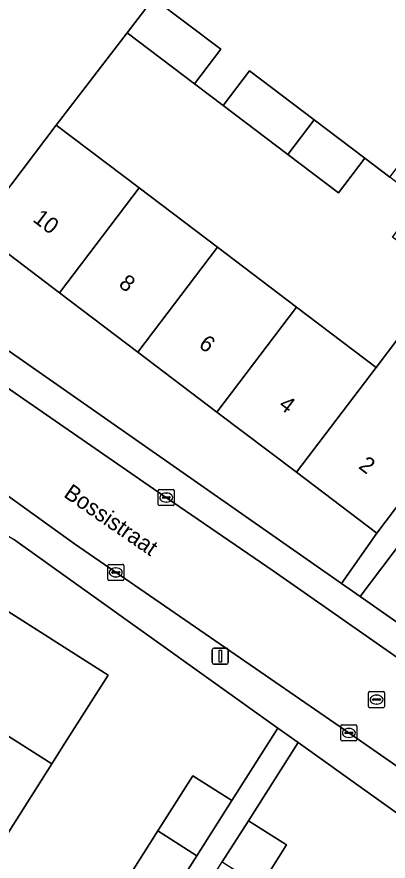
# Model space of a CAD drawing. Extents: x 159039 to 160102, y 381214 to 382524.
# Drawn here: x 159385.4 to 159408.4, y 381853.5 to 381905.9 of the extents above; entities that cross this region are included whole.
import ezdxf

# ---------------------------------------------------------------- set-up
doc = ezdxf.new("R2010")
doc.units = 0
for name, color, linetype in [('IMGEO_Erf', 7, 'Continuous'), ('IMGEO_Kolk', 7, 'Continuous'), ('IMGEO_Lichtmast', 7, 'Continuous'), ('IMGEO_Openbare_ruimte_label', 7, 'Continuous'), ('IMGEO_Pand', 7, 'Continuous'), ('IMGEO_Pand_nummerreeks', 7, 'Continuous'), ('IMGEO_Rijbaan_lokaal_open', 7, 'Continuous'), ('IMGEO_Rioolput', 7, 'Continuous'), ('IMGEO_Voetpad_open', 7, 'Continuous')]:
    doc.layers.add(name, color=color, linetype=linetype)

msp = doc.modelspace()

# ---------------------------------------------------------------- linework, layer by layer
at = {"layer": 'IMGEO_Erf'}
for points in [[(159410.381, 381894.502), (159408.494, 381895.945), (159406.937, 381897.136), (159405.309, 381894.986), (159402.168, 381897.364), (159398.158, 381900.401), (159397.31, 381901.043), (159396.388, 381901.741), (159392.211, 381904.905), (159387.802, 381899.18), (159392.944, 381895.283), (159397.8, 381891.602), (159402.707, 381887.883), (159407.644, 381884.141), (159409.816, 381887.007), (159414.786, 381883.24), (159418.603, 381888.278), (159416.68, 381889.734), (159414.96, 381887.462), (159411.911, 381889.769), (159408.661, 381892.23)], [(159397.775, 381881.376), (159392.868, 381885.096), (159388.012, 381888.776), (159383.125, 381892.481), (159380.139, 381888.468), (159405.497, 381870.741), (159407.682, 381873.867), (159402.711, 381877.635)]]:
    msp.add_lwpolyline(points, close=True, dxfattribs=at)
for points in [[(159431.918, 381887.434), (159435.669, 381892.445), (159439.535, 381897.61), (159431.763, 381903.413), (159430.297, 381901.474), (159432.525, 381899.791), (159430.115, 381896.602), (159427.807, 381893.548), (159425.579, 381895.231), (159422.797, 381891.455), (159425.025, 381889.772), (159422.615, 381886.583), (159420.307, 381883.529), (159418.079, 381885.212), (159415.42, 381881.503), (159417.658, 381879.807), (159415.227, 381876.6), (159412.937, 381873.578), (159410.699, 381875.274), (159406.652, 381869.933), (159422.295, 381858.998), (159426.351, 381856.153)], [(159383.019, 381837.9), (159385.438, 381836.365), (159387.859, 381840.179), (159385.439, 381841.715), (159387.462, 381844.903), (159389.634, 381848.324), (159392.053, 381846.789), (159394.509, 381850.657), (159392.089, 381852.193), (159394.112, 381855.38), (159396.284, 381858.802), (159398.703, 381857.267), (159401.551, 381861.756), (159385.148, 381873.477)], [(159383.895, 381869.579), (159391.026, 381865.053), (159388.347, 381860.832), (159387.536, 381859.554), (159384.21, 381854.314)], [(159421.342, 381847.712), (159416.367, 381851.168), (159402.805, 381860.86), (159399.731, 381856.015), (159402.098, 381854.512), (159400.474, 381851.954), (159398.342, 381848.595), (159396.283, 381845.35), (159393.916, 381846.853), (159391.581, 381843.065), (159393.948, 381841.563), (159391.796, 381838.171), (159389.757, 381834.959), (159387.39, 381836.462), (159385.062, 381832.633)]]:
    msp.add_lwpolyline(points, dxfattribs=at)
at = {"layer": 'IMGEO_Kolk'}
for p, q in [((159394.203, 381876.569), (159395.055, 381876.569)), ((159394.128, 381875.643), (159394.128, 381876.495)), ((159394.387, 381876.063), (159394.387, 381876.075)), ((159394.825, 381876.026), (159394.427, 381876.026)), ((159394.43, 381876.112), (159394.828, 381876.112)), ((159394.616, 381876.349), (159394.641, 381876.349)), ((159394.871, 381876.075), (159394.871, 381876.063)), ((159395.129, 381876.495), (159395.129, 381875.643)), ((159395.055, 381875.569), (159394.203, 381875.569)), ((159394.639, 381875.789), (159394.614, 381875.789)), ((159390.997, 381870.999), (159390.997, 381871.851)), ((159391.072, 381871.925), (159391.924, 381871.925)), ((159391.998, 381871.851), (159391.998, 381870.999)), ((159391.256, 381871.419), (159391.256, 381871.431)), ((159391.694, 381871.382), (159391.296, 381871.382)), ((159391.299, 381871.468), (159391.697, 381871.468)), ((159391.485, 381871.705), (159391.51, 381871.705)), ((159391.74, 381871.431), (159391.74, 381871.419)), ((159391.924, 381870.925), (159391.072, 381870.925)), ((159391.508, 381871.145), (159391.483, 381871.145)), ((159405.456, 381861.038), (159405.456, 381861.89)), ((159405.531, 381861.964), (159406.383, 381861.964)), ((159406.457, 381861.89), (159406.457, 381861.038)), ((159405.715, 381861.458), (159405.715, 381861.47)), ((159406.153, 381861.421), (159405.755, 381861.421)), ((159405.758, 381861.507), (159406.156, 381861.507)), ((159405.944, 381861.744), (159405.969, 381861.744)), ((159406.199, 381861.47), (159406.199, 381861.458)), ((159406.383, 381860.964), (159405.531, 381860.964)), ((159405.967, 381861.184), (159405.942, 381861.184))]:
    msp.add_line(p, q, dxfattribs=at)
for points in [[(159394.203, 381876.569), (159395.055, 381876.569)], [(159394.128, 381875.643), (159394.128, 381876.495)], [(159395.129, 381876.495), (159395.129, 381875.643)], [(159395.055, 381875.569), (159394.203, 381875.569)], [(159390.997, 381870.999), (159390.997, 381871.851)], [(159391.072, 381871.925), (159391.924, 381871.925)], [(159391.998, 381871.851), (159391.998, 381870.999)], [(159391.924, 381870.925), (159391.072, 381870.925)], [(159405.456, 381861.038), (159405.456, 381861.89)], [(159405.531, 381861.964), (159406.383, 381861.964)], [(159406.457, 381861.89), (159406.457, 381861.038)], [(159406.383, 381860.964), (159405.531, 381860.964)]]:
    msp.add_lwpolyline(points, dxfattribs=at)
for centre, radius, start, end in [((159394.205, 381876.493), 0.0765, 91.552, 178.448), ((159394.205, 381876.493), 0.0765, 91.552, 178.448), ((159395.053, 381876.493), 0.0765, 1.552, 88.448), ((159395.053, 381876.493), 0.0765, 1.552, 88.448), ((159394.427, 381876.072), 0.0403, 85.8775, 175.7526), ((159394.424, 381876.062), 0.0366, 178.938, 274.7102), ((159394.828, 381876.069), 0.043, 264.8664, 352.4533), ((159394.832, 381876.074), 0.0386, 1.7309, 96.639), ((159394.205, 381875.645), 0.0765, 181.552, 268.448), ((159394.205, 381875.645), 0.0765, 181.552, 268.448), ((159395.053, 381875.645), 0.0765, 271.552, 358.448), ((159395.053, 381875.645), 0.0765, 271.552, 358.448), ((159391.074, 381871.849), 0.0765, 91.552, 178.448), ((159391.074, 381871.849), 0.0765, 91.552, 178.448), ((159391.922, 381871.849), 0.0765, 1.552, 88.448), ((159391.922, 381871.849), 0.0765, 1.552, 88.448), ((159391.296, 381871.428), 0.0403, 85.8775, 175.7526), ((159391.293, 381871.418), 0.0366, 178.938, 274.7102), ((159391.697, 381871.425), 0.043, 264.8664, 352.4533), ((159391.701, 381871.43), 0.0386, 1.7309, 96.639), ((159391.074, 381871.001), 0.0765, 181.552, 268.448), ((159391.074, 381871.001), 0.0765, 181.552, 268.448), ((159391.922, 381871.001), 0.0765, 271.552, 358.448), ((159391.922, 381871.001), 0.0765, 271.552, 358.448), ((159405.533, 381861.888), 0.0765, 91.552, 178.448), ((159405.533, 381861.888), 0.0765, 91.552, 178.448), ((159406.381, 381861.888), 0.0765, 1.552, 88.448), ((159406.381, 381861.888), 0.0765, 1.552, 88.448), ((159405.755, 381861.467), 0.0403, 85.8775, 175.7526), ((159405.752, 381861.457), 0.0366, 178.938, 274.7102), ((159406.156, 381861.464), 0.043, 264.8664, 352.4533), ((159406.16, 381861.469), 0.0386, 1.7309, 96.639), ((159405.533, 381861.04), 0.0765, 181.552, 268.448), ((159405.533, 381861.04), 0.0765, 181.552, 268.448), ((159406.381, 381861.04), 0.0765, 271.552, 358.448), ((159406.381, 381861.04), 0.0765, 271.552, 358.448)]:
    msp.add_arc(centre, radius, start, end, dxfattribs=at)
for centre, major_axis, ratio, start_param, end_param in [((159394.615, 381876.069), (-0.387, 0.002), 0.722429, 4.712389, 7.853982), ((159394.64, 381876.069), (-0.39, 0.002), 0.717154, 1.570796, 4.712389), ((159391.484, 381871.425), (-0.387, 0.002), 0.722429, 4.712389, 7.853982), ((159391.509, 381871.425), (-0.39, 0.002), 0.717154, 1.570796, 4.712389), ((159405.943, 381861.464), (-0.387, 0.002), 0.722429, 4.712389, 7.853982), ((159405.968, 381861.464), (-0.39, 0.002), 0.717154, 1.570796, 4.712389)]:
    msp.add_ellipse(centre, major_axis=major_axis, ratio=ratio, start_param=start_param, end_param=end_param, dxfattribs=at)
at = {"layer": 'IMGEO_Lichtmast'}
for p, q in [((159397.484, 381865.83), (159397.484, 381866.63)), ((159397.484, 381866.63), (159397.484, 381865.83)), ((159397.584, 381866.73), (159398.374, 381866.73)), ((159398.374, 381866.73), (159397.584, 381866.73)), ((159398.474, 381866.63), (159398.474, 381865.83)), ((159398.474, 381865.83), (159398.474, 381866.63)), ((159398.374, 381865.73), (159397.584, 381865.73)), ((159397.584, 381865.73), (159398.374, 381865.73))]:
    msp.add_line(p, q, dxfattribs=at)
msp.add_lwpolyline([(159397.904, 381866.605), (159398.054, 381866.605), (159398.054, 381865.855), (159397.904, 381865.855), (159397.904, 381866.605)], dxfattribs=at)
for centre, start, end in [((159397.584, 381866.63), 90, 180), ((159397.584, 381866.63), 90, 180), ((159398.374, 381866.63), 0, 90), ((159398.374, 381866.63), 360, 90), ((159397.584, 381865.83), 180, 270), ((159397.584, 381865.83), 180, 270), ((159398.374, 381865.83), 270, 0), ((159398.374, 381865.83), 270, 0)]:
    msp.add_arc(centre, 0.1, start, end, dxfattribs=at)
at = {"layer": 'IMGEO_Pand'}
for points in [[(159393.839, 381907.055), (159392.211, 381904.905), (159396.388, 381901.741), (159398.017, 381903.891)], [(159399.787, 381902.551), (159398.158, 381900.401), (159402.168, 381897.364), (159403.798, 381899.514)], [(159392.944, 381895.283), (159387.802, 381899.18), (159386.454, 381897.402), (159383.434, 381893.418), (159382.87, 381892.674), (159383.125, 381892.481), (159388.012, 381888.776)], [(159403.798, 381899.514), (159402.168, 381897.364), (159405.309, 381894.986), (159406.937, 381897.136)], [(159392.944, 381895.283), (159388.012, 381888.776), (159392.868, 381885.096), (159397.8, 381891.602)], [(159392.868, 381885.096), (159397.775, 381881.376), (159402.707, 381887.883), (159397.8, 381891.602)], [(159407.644, 381884.141), (159402.707, 381887.883), (159397.775, 381881.376), (159402.711, 381877.635)], [(159412.614, 381880.374), (159414.786, 381883.24), (159409.816, 381887.007), (159407.644, 381884.141), (159402.711, 381877.635), (159407.682, 381873.867), (159410.703, 381877.852)], [(159387.536, 381859.554), (159388.347, 381860.832), (159391.026, 381865.053), (159383.895, 381869.579), (159380.405, 381864.08)], [(159377.079, 381858.84), (159384.21, 381854.314), (159387.536, 381859.554), (159380.405, 381864.08)], [(159394.112, 381855.38), (159396.532, 381853.845), (159398.703, 381857.267), (159396.284, 381858.802)], [(159402.098, 381854.512), (159399.731, 381856.015), (159398.107, 381853.456), (159400.474, 381851.954)], [(159394.112, 381855.38), (159392.089, 381852.193), (159394.509, 381850.657), (159396.532, 381853.845)]]:
    msp.add_lwpolyline(points, close=True, dxfattribs=at)
at = {"layer": 'IMGEO_Rijbaan_lokaal_open'}
for points in [[(159386.739, 381909.319), (159384.249, 381905.832), (159381.779, 381902.594), (159378.049, 381897.703), (159378.01, 381897.652), (159379.14, 381896.769), (159382.253, 381894.34), (159383.434, 381893.418), (159386.454, 381897.402), (159387.802, 381899.18), (159392.211, 381904.905), (159393.839, 381907.055), (159398.017, 381903.891), (159396.388, 381901.741), (159397.31, 381901.043), (159398.158, 381900.401), (159399.787, 381902.551), (159403.798, 381899.514), (159406.937, 381897.136), (159408.494, 381895.945), (159409.513, 381897.277), (159411.246, 381899.575), (159415.625, 381905.419), (159416.108, 381906.061)], [(159351.831, 381901.396), (159354.473, 381898.459), (159356.724, 381896.513), (159360.469, 381893.231), (159361.778, 381891.943), (159362.316, 381891.65), (159376.136, 381882.142), (159377.184, 381881.424), (159383.005, 381877.455), (159388.94, 381873.188), (159397.966, 381866.975), (159406.023, 381861.421), (159413.89, 381855.955), (159417.059, 381853.43), (159421.598, 381850.302)], [(159424.695, 381854.911), (159420.402, 381857.938), (159418.724, 381859.338), (159409.164, 381865.996), (159401.266, 381871.522), (159394.639, 381876.061), (159382.491, 381884.442), (159378.766, 381887.027), (159378.123, 381887.473), (159374.914, 381889.793), (159372.607, 381891.419)]]:
    msp.add_lwpolyline(points, dxfattribs=at)
at = {"layer": 'IMGEO_Rioolput'}
for p, q in [((159407.248, 381864.031), (159408.1, 381864.031)), ((159407.173, 381863.105), (159407.173, 381863.957)), ((159407.432, 381863.525), (159407.432, 381863.537)), ((159407.87, 381863.488), (159407.472, 381863.488)), ((159407.475, 381863.574), (159407.873, 381863.574)), ((159407.661, 381863.811), (159407.686, 381863.811)), ((159407.916, 381863.537), (159407.916, 381863.525)), ((159408.174, 381863.957), (159408.174, 381863.105)), ((159408.1, 381863.031), (159407.248, 381863.031)), ((159407.684, 381863.251), (159407.659, 381863.251))]:
    msp.add_line(p, q, dxfattribs=at)
for points in [[(159407.248, 381864.031), (159408.1, 381864.031)], [(159407.173, 381863.105), (159407.173, 381863.957)], [(159408.174, 381863.957), (159408.174, 381863.105)], [(159408.1, 381863.031), (159407.248, 381863.031)]]:
    msp.add_lwpolyline(points, dxfattribs=at)
for centre, radius, start, end in [((159407.25, 381863.955), 0.0765, 91.552, 178.448), ((159407.25, 381863.955), 0.0765, 91.552, 178.448), ((159408.098, 381863.955), 0.0765, 1.552, 88.448), ((159408.098, 381863.955), 0.0765, 1.552, 88.448), ((159407.472, 381863.534), 0.0403, 85.8775, 175.7526), ((159407.469, 381863.524), 0.0366, 178.938, 274.7102), ((159407.873, 381863.531), 0.043, 264.8664, 352.4533), ((159407.877, 381863.536), 0.0386, 1.7309, 96.639), ((159407.25, 381863.107), 0.0765, 181.552, 268.448), ((159407.25, 381863.107), 0.0765, 181.552, 268.448), ((159408.098, 381863.107), 0.0765, 271.552, 358.448), ((159408.098, 381863.107), 0.0765, 271.552, 358.448)]:
    msp.add_arc(centre, radius, start, end, dxfattribs=at)
for centre, major_axis, ratio, start_param, end_param in [((159407.66, 381863.531), (-0.387, 0.002), 0.722429, 4.712389, 7.853982), ((159407.685, 381863.531), (-0.39, 0.002), 0.717154, 1.570796, 4.712389)]:
    msp.add_ellipse(centre, major_axis=major_axis, ratio=ratio, start_param=start_param, end_param=end_param, dxfattribs=at)
at = {"layer": 'IMGEO_Voetpad_open'}
for points in [[(159426.351, 381856.153), (159422.295, 381858.998), (159406.652, 381869.933), (159405.497, 381870.741), (159380.139, 381888.468), (159383.125, 381892.481), (159382.87, 381892.674), (159383.434, 381893.418), (159382.253, 381894.34), (159378.501, 381889.532), (159375.388, 381891.962), (159379.14, 381896.769), (159378.01, 381897.652), (159376.238, 381895.351), (159376.15, 381895.237), (159359.115, 381908.355)], [(159356.898, 381904.755), (159359.228, 381902.824), (159361.803, 381900.713), (159364.908, 381898.01), (159368.906, 381894.441), (159371.682, 381891.995), (159372.607, 381891.419), (159374.914, 381889.793), (159378.123, 381887.473), (159378.766, 381887.027), (159382.491, 381884.442), (159394.639, 381876.061), (159401.266, 381871.522), (159409.164, 381865.996), (159418.724, 381859.338), (159420.402, 381857.938), (159424.695, 381854.911)], [(159374.506, 381880.639), (159381.223, 381875.841), (159385.148, 381873.477), (159401.551, 381861.756), (159402.805, 381860.86), (159416.367, 381851.168), (159421.342, 381847.712), (159423.116, 381848.629)], [(159410.703, 381877.852), (159407.682, 381873.867), (159405.497, 381870.741), (159406.652, 381869.933), (159410.699, 381875.274)], [(159421.598, 381850.302), (159417.059, 381853.43), (159413.89, 381855.955), (159406.023, 381861.421), (159397.966, 381866.975), (159388.94, 381873.188), (159383.005, 381877.455)], [(159385.062, 381832.633), (159387.39, 381836.462), (159389.429, 381839.673), (159391.581, 381843.065), (159393.916, 381846.853), (159395.975, 381850.097), (159398.107, 381853.456), (159399.731, 381856.015), (159402.805, 381860.86), (159401.551, 381861.756), (159398.703, 381857.267), (159396.532, 381853.845), (159394.509, 381850.657), (159392.053, 381846.789), (159389.882, 381843.368), (159387.859, 381840.179), (159385.438, 381836.365), (159383.267, 381832.943)]]:
    msp.add_lwpolyline(points, dxfattribs=at)

# ---------------------------------------------------------------- texts
at = {"layer": 'IMGEO_Openbare_ruimte_label'}
msp.add_text('Bossistraat', height=1, rotation=325.4679, dxfattribs=at).set_placement((159388.205, 381876.151))
at = {"layer": 'IMGEO_Pand_nummerreeks'}
for s, rotation, p in [('10', 322.8386, (159386.289, 381893.243)), ('8', 322.8386, (159391.62, 381889.204)), ('6', 322.8386, (159396.579, 381885.445)), ('4', 322.8386, (159401.541, 381881.683)), ('2', 322.838, (159406.502, 381877.923))]:
    msp.add_text(s, height=1, rotation=rotation, dxfattribs=at).set_placement(p)

doc.saveas('drawing.dxf')
